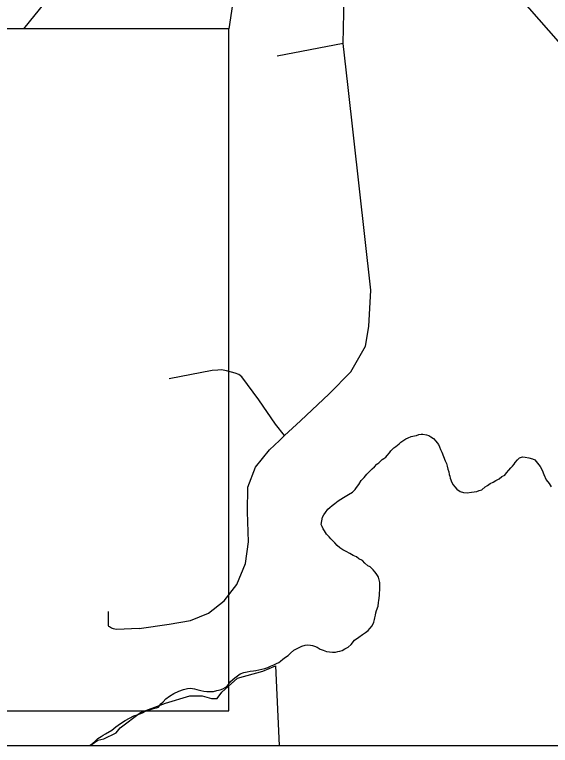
# Model space of a CAD drawing. Extents: x -59 to 82, y -3 to 49.
# Drawn here: x -49.939 to -49.394, y 42.491 to 43.234 of the extents above; entities that cross this region are included whole.
import ezdxf

# ---------------------------------------------------------------- set-up
doc = ezdxf.new("R2010")
doc.units = 0
for name, color, linetype in [('GM_X_Corporation', 7, 'Continuous'), ('GM_X_Minor_River', 7, 'Continuous'), ('GM_X_State_Route', 7, 'Continuous'), ('GM_X_Township_Road', 7, 'Continuous'), ('SH_Data', 7, 'Continuous')]:
    doc.layers.add(name, color=color, linetype=linetype)

msp = doc.modelspace()

# ---------------------------------------------------------------- linework, layer by layer
at = {"layer": 'GM_X_Corporation'}
for p, q in [((-49.68625, 42.56684), (-49.67337, 42.57208)), ((-49.67337, 42.57208), (-49.66963, 42.49125)), ((-49.71207, 42.55975), (-49.68625, 42.56684)), ((-49.72796, 42.54551), (-49.71207, 42.55975)), ((-49.78533, 42.53431), (-49.76065, 42.54177)), ((-49.76065, 42.54177), (-49.7481, 42.54151)), ((-49.7481, 42.54151), (-49.73857, 42.53893)), ((-49.73287, 42.53898), (-49.72796, 42.54551)), ((-49.81076, 42.52455), (-49.78533, 42.53431)), ((-49.73857, 42.53893), (-49.73287, 42.53898)), ((-49.83121, 42.50912), (-49.81076, 42.52455)), ((-49.84788, 42.49792), (-49.83537, 42.50413)), ((-49.83537, 42.50413), (-49.83121, 42.50912)), ((-49.85964, 42.49248), (-49.85396, 42.49672)), ((-49.85396, 42.49672), (-49.84788, 42.49792)), ((-54.89799, 42.49125), (-48.09799, 42.49125)), ((-49.94786, 42.49125), (-49.86051, 42.49125)), ((-49.86051, 42.49125), (-49.85964, 42.49248)), ((-49.66963, 42.49125), (-48.09799, 42.49125))]:
    msp.add_line(p, q, dxfattribs=at)
at = {"layer": 'GM_X_Minor_River'}
for p, q in [((-49.53002, 42.80652), (-49.52775, 42.8073)), ((-49.52775, 42.8073), (-49.52548, 42.80769)), ((-49.52548, 42.80769), (-49.52358, 42.80771)), ((-49.52358, 42.80771), (-49.52015, 42.80697)), ((-49.52015, 42.80697), (-49.51749, 42.80623)), ((-49.5478, 42.79803), (-49.54591, 42.79957)), ((-49.54591, 42.79957), (-49.54403, 42.8011)), ((-49.54403, 42.8011), (-49.54101, 42.80302)), ((-49.54101, 42.80302), (-49.53874, 42.80418)), ((-49.53874, 42.80418), (-49.53571, 42.80534)), ((-49.53571, 42.80534), (-49.5323, 42.80613)), ((-49.5323, 42.80613), (-49.53002, 42.80652)), ((-49.51749, 42.80623), (-49.51558, 42.8051)), ((-49.51558, 42.8051), (-49.51291, 42.80322)), ((-49.51291, 42.80322), (-49.51061, 42.80057)), ((-49.51061, 42.80057), (-49.50792, 42.79717)), ((-49.5561, 42.79075), (-49.55308, 42.79381)), ((-49.55308, 42.79381), (-49.5512, 42.79535)), ((-49.5512, 42.79535), (-49.5478, 42.79803)), ((-49.50792, 42.79717), (-49.50677, 42.7949)), ((-49.50677, 42.7949), (-49.50561, 42.79224)), ((-49.50561, 42.79224), (-49.50445, 42.78959)), ((-49.56136, 42.78425), (-49.55986, 42.78616)), ((-49.55986, 42.78616), (-49.5576, 42.78884)), ((-49.5576, 42.78884), (-49.5561, 42.79075)), ((-49.50445, 42.78959), (-49.50096, 42.78049)), ((-49.42542, 42.78368), (-49.42239, 42.78484)), ((-49.42239, 42.78484), (-49.41973, 42.78448)), ((-49.41973, 42.78448), (-49.41593, 42.78375)), ((-49.57268, 42.77467), (-49.57042, 42.77734)), ((-49.57042, 42.77734), (-49.56853, 42.7785)), ((-49.56853, 42.7785), (-49.56514, 42.78194)), ((-49.56514, 42.78194), (-49.56325, 42.7831)), ((-49.56325, 42.7831), (-49.56136, 42.78425)), ((-49.50096, 42.78049), (-49.49979, 42.77784)), ((-49.49979, 42.77784), (-49.49901, 42.77518)), ((-49.43257, 42.77527), (-49.43106, 42.77718)), ((-49.43106, 42.77718), (-49.42994, 42.77909)), ((-49.42994, 42.77909), (-49.42768, 42.78176)), ((-49.42768, 42.78176), (-49.42542, 42.78368)), ((-49.41593, 42.78375), (-49.41212, 42.78263)), ((-49.41212, 42.78263), (-49.40983, 42.78151)), ((-49.40983, 42.78151), (-49.40446, 42.7747)), ((-49.58059, 42.76701), (-49.57795, 42.76969)), ((-49.57795, 42.76969), (-49.57531, 42.77237)), ((-49.57531, 42.77237), (-49.57268, 42.77467)), ((-49.49901, 42.77518), (-49.49823, 42.77214)), ((-49.49823, 42.77214), (-49.49745, 42.76949)), ((-49.43859, 42.76838), (-49.43633, 42.77106)), ((-49.43633, 42.77106), (-49.43445, 42.77335)), ((-49.43445, 42.77335), (-49.43257, 42.77527)), ((-49.40446, 42.7747), (-49.40254, 42.77129)), ((-49.40254, 42.77129), (-49.4006, 42.76674)), ((-49.58623, 42.7605), (-49.58322, 42.76357)), ((-49.58322, 42.76357), (-49.58059, 42.76701)), ((-49.49745, 42.76949), (-49.49705, 42.76683)), ((-49.49705, 42.76683), (-49.49627, 42.76494)), ((-49.49627, 42.76494), (-49.49588, 42.76304)), ((-49.49588, 42.76304), (-49.49433, 42.75849)), ((-49.44954, 42.7607), (-49.44613, 42.76224)), ((-49.44613, 42.76224), (-49.44349, 42.76454)), ((-49.44349, 42.76454), (-49.44047, 42.76609)), ((-49.44047, 42.76609), (-49.43859, 42.76838)), ((-49.4006, 42.76674), (-49.39828, 42.76144)), ((-49.59111, 42.75363), (-49.58886, 42.75668)), ((-49.58886, 42.75668), (-49.58623, 42.7605)), ((-49.49433, 42.75849), (-49.49279, 42.75622)), ((-49.49279, 42.75622), (-49.49125, 42.75432)), ((-49.4605, 42.75416), (-49.45785, 42.7557)), ((-49.45785, 42.7557), (-49.45521, 42.75762)), ((-49.45521, 42.75762), (-49.45218, 42.75878)), ((-49.45218, 42.75878), (-49.44954, 42.7607)), ((-49.39828, 42.76144), (-49.39521, 42.75766)), ((-49.39521, 42.75766), (-49.39329, 42.75425)), ((-49.59941, 42.74634), (-49.59525, 42.74866)), ((-49.59525, 42.74866), (-49.59261, 42.75134)), ((-49.59261, 42.75134), (-49.59111, 42.75363)), ((-49.49125, 42.75432), (-49.48933, 42.75168)), ((-49.48933, 42.75168), (-49.4859, 42.74942)), ((-49.4859, 42.74942), (-49.48247, 42.7483)), ((-49.48247, 42.7483), (-49.47867, 42.74795)), ((-49.47867, 42.74795), (-49.47412, 42.74874)), ((-49.47412, 42.74874), (-49.46881, 42.74954)), ((-49.46881, 42.74954), (-49.46654, 42.75031)), ((-49.46654, 42.75031), (-49.46389, 42.75109)), ((-49.46389, 42.75109), (-49.4605, 42.75416)), ((-49.60961, 42.73981), (-49.60432, 42.74327)), ((-49.60432, 42.74327), (-49.59941, 42.74634)), ((-49.62017, 42.73137), (-49.61829, 42.73329)), ((-49.61829, 42.73329), (-49.61602, 42.7352)), ((-49.61602, 42.7352), (-49.613, 42.73713)), ((-49.613, 42.73713), (-49.60961, 42.73981)), ((-49.6258, 42.72335), (-49.6243, 42.72564)), ((-49.6243, 42.72564), (-49.6228, 42.72793)), ((-49.6228, 42.72793), (-49.62017, 42.73137)), ((-49.62688, 42.71574), (-49.6258, 42.72335)), ((-49.6261, 42.71384), (-49.62688, 42.71574)), ((-49.62495, 42.71157), (-49.6261, 42.71384)), ((-49.62379, 42.7093), (-49.62495, 42.71157)), ((-49.62148, 42.70589), (-49.62379, 42.7093)), ((-49.6188, 42.70325), (-49.62148, 42.70589)), ((-49.61727, 42.70136), (-49.6188, 42.70325)), ((-49.61536, 42.69947), (-49.61727, 42.70136)), ((-49.61306, 42.6972), (-49.61536, 42.69947)), ((-49.61076, 42.69456), (-49.61306, 42.6972)), ((-49.60808, 42.6923), (-49.61076, 42.69456)), ((-49.60503, 42.69004), (-49.60808, 42.6923)), ((-49.6016, 42.68854), (-49.60503, 42.69004)), ((-49.59779, 42.68629), (-49.6016, 42.68854)), ((-49.59435, 42.68441), (-49.59779, 42.68629)), ((-49.5913, 42.68291), (-49.59435, 42.68441)), ((-49.58863, 42.68103), (-49.5913, 42.68291)), ((-49.5852, 42.67915), (-49.58863, 42.68103)), ((-49.58252, 42.67651), (-49.5852, 42.67915)), ((-49.57946, 42.67387), (-49.58252, 42.67651)), ((-49.57717, 42.67274), (-49.57946, 42.67387)), ((-49.57411, 42.66972), (-49.57717, 42.67274)), ((-49.57258, 42.66783), (-49.57411, 42.66972)), ((-49.57104, 42.66594), (-49.57258, 42.66783)), ((-49.56989, 42.66405), (-49.57104, 42.66594)), ((-49.56873, 42.66216), (-49.56989, 42.66405)), ((-49.56795, 42.6595), (-49.56873, 42.66216)), ((-49.56755, 42.65684), (-49.56795, 42.6595)), ((-49.56753, 42.6538), (-49.56755, 42.65684)), ((-49.56751, 42.6519), (-49.56753, 42.6538)), ((-49.56749, 42.64886), (-49.56751, 42.6519)), ((-49.56818, 42.64087), (-49.56783, 42.64392)), ((-49.56785, 42.64658), (-49.56749, 42.64886)), ((-49.56783, 42.64392), (-49.56785, 42.64658)), ((-49.56926, 42.63288), (-49.56891, 42.63668)), ((-49.56891, 42.63668), (-49.56854, 42.63859)), ((-49.56854, 42.63859), (-49.56818, 42.64087)), ((-49.57074, 42.62831), (-49.56926, 42.63288)), ((-49.57294, 42.61917), (-49.57258, 42.62107)), ((-49.57258, 42.62107), (-49.57184, 42.62374)), ((-49.57184, 42.62374), (-49.57148, 42.62602)), ((-49.57148, 42.62602), (-49.57074, 42.62831)), ((-49.57517, 42.61269), (-49.57368, 42.6165)), ((-49.57368, 42.6165), (-49.57294, 42.61917)), ((-49.58497, 42.60388), (-49.58195, 42.60618)), ((-49.58195, 42.60618), (-49.57931, 42.6081)), ((-49.57931, 42.6081), (-49.57743, 42.61001)), ((-49.57743, 42.61001), (-49.57517, 42.61269)), ((-49.59328, 42.59812), (-49.58875, 42.60119)), ((-49.58875, 42.60119), (-49.58497, 42.60388)), ((-49.65017, 42.59049), (-49.64677, 42.59204)), ((-49.64677, 42.59204), (-49.64336, 42.5932)), ((-49.64336, 42.5932), (-49.64071, 42.5936)), ((-49.64071, 42.5936), (-49.63804, 42.59324)), ((-49.63804, 42.59324), (-49.63576, 42.59288)), ((-49.63576, 42.59288), (-49.63386, 42.59213)), ((-49.63386, 42.59213), (-49.63119, 42.59101)), ((-49.60308, 42.5893), (-49.59968, 42.59123)), ((-49.59968, 42.59123), (-49.59666, 42.59391)), ((-49.59666, 42.59391), (-49.59328, 42.59812)), ((-49.66074, 42.58282), (-49.6581, 42.58512)), ((-49.6581, 42.58512), (-49.65471, 42.58818)), ((-49.65471, 42.58818), (-49.65017, 42.59049)), ((-49.63119, 42.59101), (-49.62814, 42.58913)), ((-49.62814, 42.58913), (-49.62509, 42.58801)), ((-49.62509, 42.58801), (-49.62167, 42.58689)), ((-49.62167, 42.58689), (-49.61862, 42.58653)), ((-49.61862, 42.58653), (-49.61558, 42.58617)), ((-49.61558, 42.58617), (-49.61255, 42.5862)), ((-49.61255, 42.5862), (-49.61027, 42.58659)), ((-49.61027, 42.58659), (-49.608, 42.58699)), ((-49.608, 42.58699), (-49.60572, 42.58777)), ((-49.60572, 42.58777), (-49.60308, 42.5893)), ((-49.67018, 42.57553), (-49.66829, 42.57706)), ((-49.66829, 42.57706), (-49.66603, 42.57898)), ((-49.66603, 42.57898), (-49.66339, 42.5809)), ((-49.66339, 42.5809), (-49.66074, 42.58282)), ((-49.69327, 42.56738), (-49.68418, 42.56935)), ((-49.68418, 42.56935), (-49.68115, 42.57051)), ((-49.68115, 42.57051), (-49.6785, 42.57167)), ((-49.6785, 42.57167), (-49.67509, 42.57321)), ((-49.67509, 42.57321), (-49.67245, 42.57437)), ((-49.67245, 42.57437), (-49.67018, 42.57553)), ((-49.71486, 42.56001), (-49.71222, 42.56193)), ((-49.71222, 42.56193), (-49.70919, 42.56385)), ((-49.70919, 42.56385), (-49.70579, 42.56539)), ((-49.70579, 42.56539), (-49.70238, 42.56618)), ((-49.70238, 42.56618), (-49.69934, 42.56658)), ((-49.69934, 42.56658), (-49.69593, 42.56699)), ((-49.69593, 42.56699), (-49.69327, 42.56738)), ((-49.72126, 42.55312), (-49.71938, 42.5558)), ((-49.71938, 42.5558), (-49.71674, 42.55809)), ((-49.71674, 42.55809), (-49.71486, 42.56001)), ((-49.7717, 42.54631), (-49.76678, 42.54824)), ((-49.76678, 42.54824), (-49.76299, 42.54903)), ((-49.76299, 42.54903), (-49.75996, 42.54943)), ((-49.75996, 42.54943), (-49.75768, 42.54907)), ((-49.75768, 42.54907), (-49.75578, 42.5487)), ((-49.75578, 42.5487), (-49.75349, 42.54795)), ((-49.75349, 42.54795), (-49.74931, 42.54722)), ((-49.74931, 42.54722), (-49.74626, 42.54649)), ((-49.73639, 42.54617), (-49.73298, 42.54696)), ((-49.73298, 42.54696), (-49.72957, 42.54774)), ((-49.72957, 42.54774), (-49.72692, 42.5489)), ((-49.72692, 42.5489), (-49.72465, 42.55006)), ((-49.72465, 42.55006), (-49.72276, 42.55121)), ((-49.72276, 42.55121), (-49.72126, 42.55312)), ((-49.78493, 42.53861), (-49.78115, 42.5413)), ((-49.78115, 42.5413), (-49.77662, 42.54399)), ((-49.77662, 42.54399), (-49.7717, 42.54631)), ((-49.74626, 42.54649), (-49.74322, 42.54613)), ((-49.74322, 42.54613), (-49.73981, 42.54615)), ((-49.73981, 42.54615), (-49.73639, 42.54617)), ((-49.79246, 42.5302), (-49.78983, 42.53364)), ((-49.78983, 42.53364), (-49.78756, 42.53555)), ((-49.78756, 42.53555), (-49.78493, 42.53861)), ((-49.81139, 42.52322), (-49.80874, 42.52438)), ((-49.80874, 42.52438), (-49.80571, 42.52592)), ((-49.80571, 42.52592), (-49.80155, 42.52747)), ((-49.80155, 42.52747), (-49.79738, 42.52864)), ((-49.79738, 42.52864), (-49.79435, 42.52942)), ((-49.79435, 42.52942), (-49.79246, 42.5302)), ((-49.82614, 42.51665), (-49.82198, 42.51896)), ((-49.82198, 42.51896), (-49.81745, 42.52128)), ((-49.81745, 42.52128), (-49.81404, 42.52244)), ((-49.81404, 42.52244), (-49.81139, 42.52322)), ((-49.83973, 42.50667), (-49.83558, 42.51012)), ((-49.83558, 42.51012), (-49.83105, 42.51358)), ((-49.83105, 42.51358), (-49.82614, 42.51665)), ((-49.84842, 42.50167), (-49.84615, 42.50283)), ((-49.84615, 42.50283), (-49.83973, 42.50667)), ((-49.85937, 42.49323), (-49.85673, 42.49553)), ((-49.85673, 42.49553), (-49.85409, 42.49821)), ((-49.85409, 42.49821), (-49.85069, 42.50013)), ((-49.85069, 42.50013), (-49.84842, 42.50167)), ((-49.86169, 42.49125), (-49.86163, 42.49131)), ((-49.86163, 42.49131), (-49.85937, 42.49323))]:
    msp.add_line(p, q, dxfattribs=at)
at = {"layer": 'GM_X_State_Route'}
msp.add_line((-49.60543, 43.45737), (-49.37537, 43.1946), dxfattribs=at)
at = {"layer": 'GM_X_Township_Road'}
for p, q in [((-49.60463, 43.20506), (-49.60268, 43.30619)), ((-49.60463, 43.20506), (-49.67181, 43.1923)), ((-49.59999, 43.1634), (-49.60463, 43.20506)), ((-49.57667, 42.95435), (-49.59999, 43.1634)), ((-49.57868, 42.91719), (-49.57667, 42.95435)), ((-49.58183, 42.89727), (-49.57868, 42.91719)), ((-49.59693, 42.87117), (-49.58183, 42.89727)), ((-49.73781, 42.87244), (-49.7815, 42.86404)), ((-49.73211, 42.87282), (-49.73781, 42.87244)), ((-49.72845, 42.87305), (-49.73211, 42.87282)), ((-49.72314, 42.87222), (-49.72845, 42.87305)), ((-49.71442, 42.8699), (-49.72314, 42.87222)), ((-49.71063, 42.86831), (-49.71442, 42.8699)), ((-49.70769, 42.86618), (-49.71063, 42.86831)), ((-49.61897, 42.84878), (-49.59693, 42.87117)), ((-49.69034, 42.84259), (-49.70769, 42.86618)), ((-49.64812, 42.8212), (-49.61897, 42.84878)), ((-49.67333, 42.81778), (-49.69034, 42.84259)), ((-49.66416, 42.8064), (-49.67333, 42.81778)), ((-49.66416, 42.8064), (-49.64812, 42.8212)), ((-49.6794, 42.79198), (-49.66951, 42.80146)), ((-49.66951, 42.80146), (-49.66416, 42.8064)), ((-49.69379, 42.77407), (-49.6794, 42.79198)), ((-49.70162, 42.75378), (-49.69379, 42.77407)), ((-49.70176, 42.7287), (-49.70162, 42.75378)), ((-49.70086, 42.6982), (-49.70176, 42.7287)), ((-49.70378, 42.67633), (-49.70086, 42.6982)), ((-49.71285, 42.65492), (-49.70378, 42.67633)), ((-49.72564, 42.63818), (-49.71285, 42.65492)), ((-49.74142, 42.62562), (-49.72564, 42.63818)), ((-49.84333, 42.61363), (-49.84333, 42.62751)), ((-49.75984, 42.61809), (-49.74142, 42.62562)), ((-49.84321, 42.61286), (-49.84333, 42.61363)), ((-49.81184, 42.61008), (-49.78142, 42.61451)), ((-49.78142, 42.61451), (-49.75984, 42.61809)), ((-49.84275, 42.61228), (-49.84321, 42.61286)), ((-49.84205, 42.61171), (-49.84275, 42.61228)), ((-49.83998, 42.61046), (-49.84205, 42.61171)), ((-49.83824, 42.60965), (-49.83998, 42.61046)), ((-49.83685, 42.60928), (-49.83824, 42.60965)), ((-49.83501, 42.60901), (-49.83685, 42.60928)), ((-49.81184, 42.61008), (-49.83501, 42.60901))]:
    msp.add_line(p, q, dxfattribs=at)
at = {"layer": 'SH_Data'}
msp.add_line((-54.89799, 42.49125), (-48.09799, 42.49125), dxfattribs=at)
for points in [[(-49.92926, 43.21994), (-49.67346, 43.53628), (-49.7208, 43.21994)], [(-51.47834, 42.52649), (-49.7208, 42.52649), (-49.7208, 43.21994), (-51.47834, 43.21994)], [(-51.47834, 42.52649), (-49.7208, 42.52649), (-49.7208, 43.21994), (-51.47834, 43.21994)]]:
    msp.add_lwpolyline(points, close=True, dxfattribs=at)

doc.saveas('drawing.dxf')
